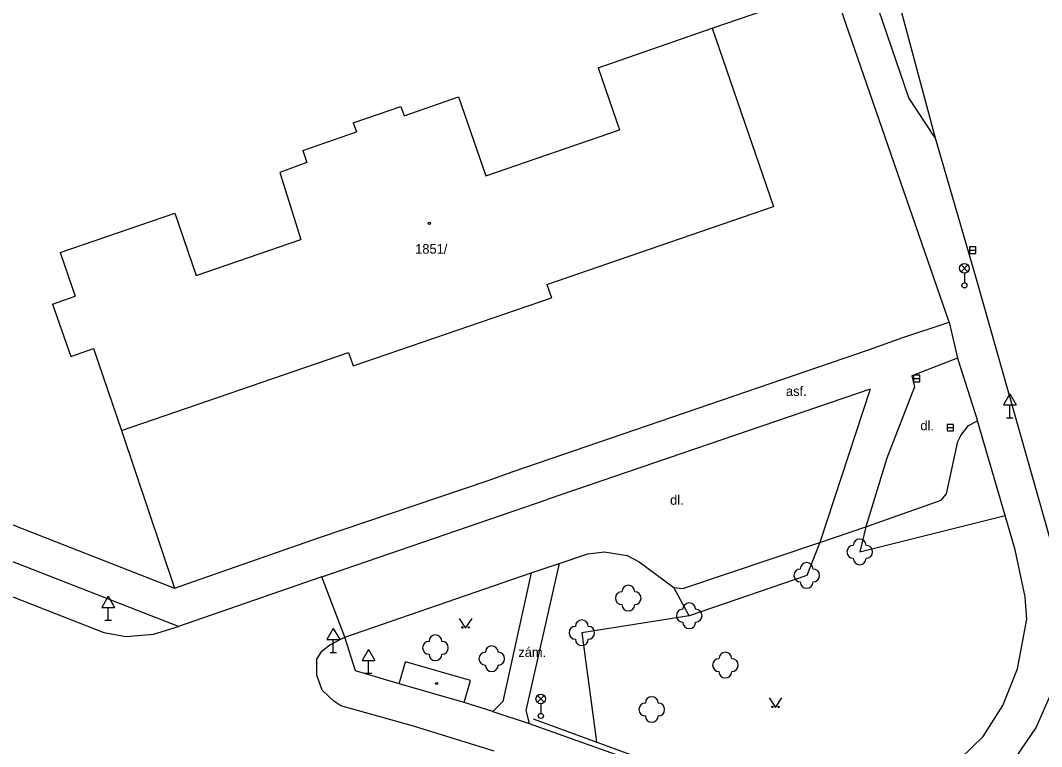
# Model space of a CAD drawing. Extents: x -737812 to -729375, y -1123000 to -1115500.
# Drawn here: x -735766.1 to -735686.5, y -1118937.3 to -1118880.7 of the extents above; entities that cross this region are included whole.
import ezdxf

# ---------------------------------------------------------------- set-up
doc = ezdxf.new("R2010")
doc.units = 0
for name, color, linetype in [('Doplněk polohopisu', 7, 'Continuous'), ('Doplňkové značky', 7, 'Continuous'), ('Hranice - ploty_ zdi', 7, 'Continuous'), ('Hranice parcel a úz_ celk', 7, 'Continuous'), ('Komunikace', 7, 'Continuous'), ('Pomocné popisy', 7, 'Continuous'), ('Povr_ zn_ inž_ sítí - el_', 7, 'Continuous'), ('Povr_ zn_ inž_ sítí - kan_', 7, 'Continuous'), ('Stavební objekty', 7, 'Continuous'), ('Zeleň', 7, 'Continuous'), ('Značky druhů budov', 7, 'Continuous'), ('Značky druhů pozemků', 7, 'Continuous'), ('Čísla popisná', 7, 'Continuous')]:
    doc.layers.add(name, color=color, linetype=linetype)

msp = doc.modelspace()

# ---------------------------------------------------------------- linework, layer by layer
at = {"layer": 'Doplněk polohopisu'}
for p, q in [((-735696.84, -1118886.78), (-735708.07, -1118853.99)), ((-735694.8, -1118889.9), (-735696.84, -1118886.78)), ((-735693.7, -1118904.25), (-735693.05, -1118907.07)), ((-735693.05, -1118907.07), (-735696.61, -1118908.44)), ((-735693.05, -1118907.07), (-735691.5, -1118911.95)), ((-735696.61, -1118908.44), (-735696.42, -1118909.29)), ((-735699.86, -1118909.48), (-735725.03, -1118918.09)), ((-735699.86, -1118909.48), (-735703.8, -1118921.43)), ((-735696.42, -1118909.29), (-735698.57, -1118914.86)), ((-735692.21, -1118912.31), (-735691.5, -1118911.95)), ((-735689.35, -1118919.33), (-735691.5, -1118911.95)), ((-735692.81, -1118913.09), (-735692.21, -1118912.31)), ((-735693.91, -1118917.64), (-735693.02, -1118913.57)), ((-735693.02, -1118913.57), (-735692.81, -1118913.09)), ((-735753.77, -1118927.98), (-735788.42, -1118914.47)), ((-735698.57, -1118914.86), (-735700.21, -1118920.2)), ((-735694.32, -1118918.13), (-735693.91, -1118917.64)), ((-735742.6, -1118924.11), (-735725.03, -1118918.09)), ((-735700.21, -1118920.2), (-735694.32, -1118918.13)), ((-735688.57, -1118922.01), (-735689.35, -1118919.33)), ((-735703.8, -1118921.43), (-735700.21, -1118920.2)), ((-735714.46, -1118925.03), (-735703.8, -1118921.43)), ((-735724.12, -1118923.08), (-735721.86, -1118922.32)), ((-735721.86, -1118922.32), (-735720.57, -1118922.16)), ((-735720.57, -1118922.16), (-735718.81, -1118922.45)), ((-735718.81, -1118922.45), (-735717.87, -1118922.95)), ((-735687.79, -1118925.68), (-735688.57, -1118922.01)), ((-735724.12, -1118923.08), (-735726.7, -1118934.54)), ((-735726.29, -1118923.79), (-735724.12, -1118923.08)), ((-735717.87, -1118922.95), (-735715.17, -1118924.93)), ((-735740.81, -1118928.81), (-735726.29, -1118923.79)), ((-735726.29, -1118923.79), (-735728.51, -1118933.82)), ((-735715.17, -1118924.93), (-735714.46, -1118925.03)), ((-735687.66, -1118927.41), (-735687.79, -1118925.68)), ((-735688.38, -1118931.27), (-735687.66, -1118927.41)), ((-735739.99, -1118931.44), (-735740.81, -1118928.81)), ((-735689.52, -1118934.15), (-735688.38, -1118931.27)), ((-735736.57, -1118932.45), (-735739.99, -1118931.44)), ((-735729.27, -1118934.6), (-735731.5, -1118933.91)), ((-735728.51, -1118933.82), (-735729.27, -1118934.6)), ((-735726.7, -1118934.54), (-735726.44, -1118935.55)), ((-735691.06, -1118936.55), (-735689.52, -1118934.15)), ((-735729.27, -1118934.6), (-735726.44, -1118935.55)), ((-735726.44, -1118935.55), (-735716.38, -1118939.13)), ((-735693.9, -1118939.31), (-735691.06, -1118936.55))]:
    msp.add_line(p, q, dxfattribs=at)
at = {"layer": 'Doplňkové značky'}
for p, q in [((-735688.98, -1118909.844), (-735689.48, -1118910.71)), ((-735688.98, -1118909.844), (-735688.48, -1118910.71)), ((-735689.48, -1118910.71), (-735688.48, -1118910.71)), ((-735688.98, -1118911.71), (-735688.98, -1118910.71)), ((-735689.23, -1118911.71), (-735688.73, -1118911.71)), ((-735759.26, -1118925.624), (-735759.76, -1118926.49)), ((-735759.26, -1118925.624), (-735758.76, -1118926.49)), ((-735759.76, -1118926.49), (-735758.76, -1118926.49)), ((-735759.26, -1118927.49), (-735759.26, -1118926.49)), ((-735759.51, -1118927.49), (-735759.01, -1118927.49)), ((-735741.71, -1118928.134), (-735742.21, -1118929)), ((-735741.71, -1118928.134), (-735741.21, -1118929)), ((-735742.21, -1118929), (-735741.21, -1118929)), ((-735741.71, -1118930), (-735741.71, -1118929)), ((-735738.97, -1118929.764), (-735739.47, -1118930.63)), ((-735738.97, -1118929.764), (-735738.47, -1118930.63)), ((-735741.96, -1118930), (-735741.46, -1118930)), ((-735739.47, -1118930.63), (-735738.47, -1118930.63)), ((-735738.97, -1118931.63), (-735738.97, -1118930.63)), ((-735739.22, -1118931.63), (-735738.72, -1118931.63))]:
    msp.add_line(p, q, dxfattribs=at)
at = {"layer": 'Hranice - ploty_ zdi'}
for p, q in [((-735701.75, -1118880.97), (-735712.96, -1118848.42)), ((-735693.7, -1118904.25), (-735701.75, -1118880.97)), ((-735697.32, -1118905.46), (-735693.7, -1118904.25)), ((-735699.99, -1118906.42), (-735697.32, -1118905.46)), ((-735727.69, -1118915.91), (-735699.99, -1118906.42)), ((-735784.34, -1118913.15), (-735754.09, -1118924.99)), ((-735729.65, -1118916.59), (-735727.69, -1118915.91)), ((-735742.7, -1118921.01), (-735729.65, -1118916.59)), ((-735746.13, -1118922.2), (-735742.7, -1118921.01)), ((-735754.09, -1118924.99), (-735746.13, -1118922.2)), ((-735726.14, -1118935.19), (-735716.71, -1118938.63))]:
    msp.add_line(p, q, dxfattribs=at)
at = {"layer": 'Hranice parcel a úz_ celk'}
for points in [[(-735712.17, -1118881.35), (-735702.74, -1118878.1)], [(-735758.22, -1118912.7), (-735754.09, -1118924.99)]]:
    msp.add_lwpolyline(points, dxfattribs=at)
at = {"layer": 'Komunikace'}
for p, q in [((-735700.16, -1118869.82), (-735694.8, -1118889.9)), ((-735694.8, -1118889.9), (-735691.5, -1118901.25)), ((-735691.5, -1118901.25), (-735684.91, -1118924.53)), ((-735782.94, -1118919.35), (-735759.61, -1118928.44)), ((-735742.6, -1118924.11), (-735753.77, -1118927.98)), ((-735740.81, -1118928.81), (-735742.6, -1118924.11)), ((-735755.73, -1118928.58), (-735753.77, -1118927.98)), ((-735759.61, -1118928.44), (-735757.87, -1118928.76)), ((-735757.87, -1118928.76), (-735755.73, -1118928.58)), ((-735741.99, -1118929.4), (-735740.81, -1118928.81)), ((-735742.6, -1118929.89), (-735741.99, -1118929.4)), ((-735743, -1118931.78), (-735742.99, -1118930.53)), ((-735742.99, -1118930.53), (-735742.6, -1118929.89)), ((-735742.57, -1118932.94), (-735743, -1118931.78)), ((-735741.66, -1118933.8), (-735742.57, -1118932.94)), ((-735685.81, -1118933.29), (-735686.93, -1118935.82)), ((-735741.12, -1118934.16), (-735741.66, -1118933.8)), ((-735735.47, -1118935.75), (-735741.12, -1118934.16)), ((-735729.18, -1118937.7), (-735735.47, -1118935.75)), ((-735686.93, -1118935.82), (-735688.53, -1118938.18))]:
    msp.add_line(p, q, dxfattribs=at)
at = {"layer": 'Povr_ zn_ inž_ sítí - el_'}
for p, q in [((-735692.784, -1118900.328), (-735692.256, -1118899.8)), ((-735692.248, -1118900.325), (-735692.776, -1118899.796)), ((-735692.52, -1118900.44), (-735692.52, -1118901.19)), ((-735725.804, -1118933.888), (-735725.276, -1118933.36)), ((-735725.268, -1118933.885), (-735725.796, -1118933.356)), ((-735725.54, -1118934), (-735725.54, -1118934.75))]:
    msp.add_line(p, q, dxfattribs=at)
for centre, radius in [((-735692.52, -1118900.065), 0.375), ((-735692.52, -1118901.39), 0.2), ((-735725.54, -1118933.625), 0.375), ((-735725.54, -1118934.95), 0.2)]:
    msp.add_circle(centre, radius, dxfattribs=at)
at = {"layer": 'Povr_ zn_ inž_ sítí - kan_'}
for p, q in [((-735692.13, -1118898.64), (-735691.63, -1118898.64)), ((-735696.49, -1118908.65), (-735695.99, -1118908.65)), ((-735693.86, -1118912.48), (-735693.36, -1118912.48))]:
    msp.add_line(p, q, dxfattribs=at)
for points in [[(-735692.13, -1118898.891), (-735691.63, -1118898.891), (-735691.63, -1118898.39), (-735692.13, -1118898.39)], [(-735696.49, -1118908.901), (-735695.99, -1118908.901), (-735695.99, -1118908.4), (-735696.49, -1118908.4)], [(-735693.86, -1118912.731), (-735693.36, -1118912.731), (-735693.36, -1118912.23), (-735693.86, -1118912.23)]]:
    msp.add_lwpolyline(points, close=True, dxfattribs=at)
at = {"layer": 'Stavební objekty'}
for p, q in [((-735752.4, -1118900.62), (-735744.25, -1118897.82)), ((-735736.57, -1118932.45), (-735736.09, -1118930.74)), ((-735731.02, -1118932.2), (-735736.09, -1118930.74)), ((-735731.5, -1118933.91), (-735736.57, -1118932.45)), ((-735731.5, -1118933.91), (-735731.02, -1118932.2))]:
    msp.add_line(p, q, dxfattribs=at)
for points in [[(-735721.08, -1118884.42), (-735712.17, -1118881.35)], [(-735712.17, -1118881.35), (-735707.39, -1118895.23)], [(-735721.08, -1118884.42), (-735719.41, -1118889.27)], [(-735736.2, -1118888.16), (-735731.95, -1118886.7)], [(-735731.95, -1118886.7), (-735729.83, -1118892.86)], [(-735740.16, -1118888.72), (-735736.44, -1118887.45)], [(-735736.44, -1118887.45), (-735736.2, -1118888.16)], [(-735740.16, -1118888.72), (-735739.91, -1118889.43)], [(-735744.1, -1118890.87), (-735739.91, -1118889.43)], [(-735729.83, -1118892.86), (-735719.41, -1118889.27)], [(-735744.1, -1118890.87), (-735743.78, -1118891.82), (-735745.89, -1118892.58), (-735744.25, -1118897.82)], [(-735725.07, -1118901.31), (-735707.39, -1118895.23)], [(-735762.99, -1118898.83), (-735754.07, -1118895.76)], [(-735754.07, -1118895.76), (-735752.4, -1118900.62)], [(-735762.99, -1118898.83), (-735761.82, -1118902.24)], [(-735725.07, -1118901.31), (-735724.71, -1118902.35)], [(-735763.59, -1118902.85), (-735761.82, -1118902.24)], [(-735740.17, -1118907.67), (-735724.71, -1118902.35)], [(-735763.59, -1118902.85), (-735762.18, -1118906.93)], [(-735762.18, -1118906.93), (-735760.41, -1118906.32)], [(-735760.41, -1118906.32), (-735758.22, -1118912.7)], [(-735758.22, -1118912.7), (-735740.53, -1118906.63)], [(-735740.53, -1118906.63), (-735740.17, -1118907.67)]]:
    msp.add_lwpolyline(points, dxfattribs=at)
at = {"layer": 'Zeleň'}
for p, q in [((-735700.68, -1118922.16), (-735689.35, -1118919.33)), ((-735700.21, -1118920.2), (-735700.68, -1118922.16)), ((-735703.8, -1118921.43), (-735704.81, -1118924)), ((-735704.81, -1118924), (-735713.97, -1118927.14)), ((-735713.97, -1118927.14), (-735715.17, -1118924.93)), ((-735713.97, -1118927.14), (-735722.34, -1118928.47)), ((-735722.34, -1118928.47), (-735721.19, -1118936.98))]:
    msp.add_line(p, q, dxfattribs=at)
for centre in [(-735700.68, -1118922.16), (-735704.81, -1118924), (-735718.72, -1118925.77), (-735713.97, -1118927.14), (-735722.34, -1118928.47), (-735733.75, -1118929.64), (-735729.36, -1118930.49), (-735711.15, -1118930.99), (-735716.89, -1118934.45)]:
    msp.add_circle(centre, 0.0005, dxfattribs=at)
for centre, start, end in [((-735701.18, -1118922.16), 89.99999, 269.99999), ((-735700.68, -1118921.66), 0, 179.99999), ((-735700.18, -1118922.16), 270, 89.99999), ((-735704.81, -1118923.5), 0, 179.99999), ((-735700.68, -1118922.66), 179.99999, 359.99999), ((-735705.31, -1118924), 89.99999, 269.99999), ((-735704.31, -1118924), 270, 89.99999), ((-735718.72, -1118925.27), 0, 179.99999), ((-735704.81, -1118924.5), 179.99999, 359.99999), ((-735719.22, -1118925.77), 89.99999, 269.99999), ((-735718.22, -1118925.77), 270, 89.99999), ((-735718.72, -1118926.27), 179.99999, 359.99999), ((-735713.97, -1118926.64), 0, 179.99999), ((-735714.47, -1118927.14), 89.99999, 269.99999), ((-735713.47, -1118927.14), 270, 89.99999), ((-735722.84, -1118928.47), 89.99999, 269.99999), ((-735722.34, -1118927.97), 0, 179.99999), ((-735721.84, -1118928.47), 270, 89.99999), ((-735713.97, -1118927.64), 179.99999, 359.99999), ((-735733.75, -1118929.14), 0, 179.99999), ((-735722.34, -1118928.97), 179.99999, 359.99999), ((-735734.25, -1118929.64), 89.99999, 269.99999), ((-735733.25, -1118929.64), 270, 89.99999), ((-735729.36, -1118929.99), 0, 179.99999), ((-735733.75, -1118930.14), 179.99999, 359.99999), ((-735729.86, -1118930.49), 89.99999, 269.99999), ((-735728.86, -1118930.49), 270, 89.99999), ((-735711.65, -1118930.99), 89.99999, 269.99999), ((-735711.15, -1118930.49), 0, 179.99999), ((-735710.65, -1118930.99), 270, 89.99999), ((-735729.36, -1118930.99), 179.99999, 359.99999), ((-735711.15, -1118931.49), 179.99999, 359.99999), ((-735716.89, -1118933.95), 0, 179.99999), ((-735717.39, -1118934.45), 89.99999, 269.99999), ((-735716.39, -1118934.45), 270, 89.99999), ((-735716.89, -1118934.95), 179.99999, 359.99999)]:
    msp.add_arc(centre, 0.5, start, end, dxfattribs=at)
at = {"layer": 'Značky druhů budov'}
for centre in [(-735734.22, -1118896.56), (-735733.65, -1118932.42)]:
    msp.add_circle(centre, 0.0875, dxfattribs=at)
at = {"layer": 'Značky druhů pozemků'}
for points in [[(-735731.9, -1118927.35), (-735731.4, -1118928.1), (-735730.9, -1118927.35)], [(-735707.75, -1118933.55), (-735707.25, -1118934.3), (-735706.75, -1118933.55)]]:
    msp.add_lwpolyline(points, dxfattribs=at)
for centre in [(-735731.65, -1118928.05), (-735731.15, -1118928.05), (-735707.5, -1118934.25), (-735707, -1118934.25)]:
    msp.add_circle(centre, 0.05, dxfattribs=at)

# ---------------------------------------------------------------- texts
at = {"layer": 'Pomocné popisy'}
for s, p in [('asf.', (-735706.43, -1118910.01)), ('dl.', (-735695.95, -1118912.69)), ('dl.', (-735715.46, -1118918.49)), ('zám.', (-735727.29, -1118930.36))]:
    msp.add_text(s, height=0.75, dxfattribs=at).set_placement(p)
at = {"layer": 'Čísla popisná'}
msp.add_text('1851/', height=0.75, dxfattribs=at).set_placement((-735735.33, -1118898.92))

doc.saveas('drawing.dxf')
